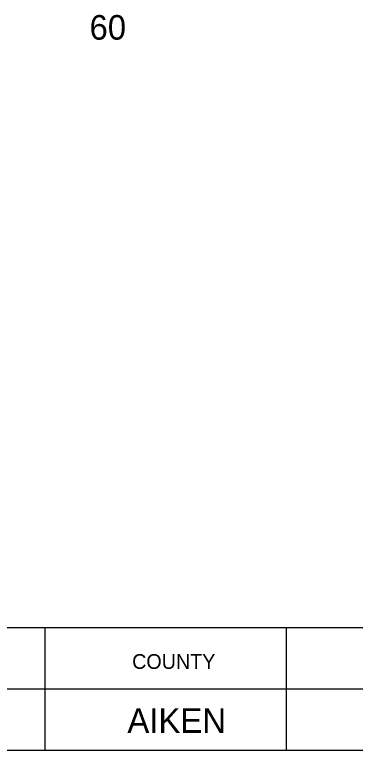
# Model space of a CAD drawing. Extents: x 1000 to 1162, y 999 to 8520.
# Drawn here: x 1138.48 to 1145.41, y 7770.05 to 7785.01 of the extents above; entities that cross this region are included whole.
import ezdxf

# ---------------------------------------------------------------- set-up
doc = ezdxf.new("R2010")
doc.units = 0
for name, color, linetype in [('Level 20', 7, 'Continuous'), ('Level 3', 7, 'Continuous'), ('Level 56', 7, 'Continuous')]:
    doc.layers.add(name, color=color, linetype=linetype)

msp = doc.modelspace()

# ---------------------------------------------------------------- linework, layer by layer
at = {"layer": 'Level 3'}
for p, q in [((1133.055, 7772.546), (1161.555, 7772.546)), ((1133.055, 7772.546), (1161.555, 7772.546)), ((1133.055, 7772.546), (1161.555, 7772.546)), ((1133.055, 7772.546), (1161.555, 7772.546)), ((1133.055, 7772.546), (1161.555, 7772.546)), ((1133.055, 7772.546), (1161.555, 7772.546)), ((1133.055, 7772.546), (1161.555, 7772.546)), ((1133.055, 7772.546), (1161.555, 7772.546)), ((1133.055, 7772.546), (1161.555, 7772.546)), ((1133.055, 7772.546), (1161.555, 7772.546)), ((1133.055, 7772.546), (1161.555, 7772.546)), ((1133.055, 7772.546), (1161.555, 7772.546)), ((1133.055, 7772.546), (1161.555, 7772.546)), ((1133.055, 7772.546), (1161.555, 7772.546)), ((1133.055, 7772.546), (1161.555, 7772.546)), ((1133.055, 7772.546), (1161.555, 7772.546)), ((1133.055, 7772.546), (1161.555, 7772.546)), ((1133.055, 7772.546), (1161.555, 7772.546)), ((1133.055, 7772.546), (1161.555, 7772.546)), ((1133.055, 7772.546), (1161.555, 7772.546)), ((1133.055, 7772.546), (1161.555, 7772.546)), ((1133.055, 7772.546), (1161.555, 7772.546)), ((1133.055, 7772.546), (1161.555, 7772.546)), ((1133.055, 7772.546), (1161.555, 7772.546)), ((1133.055, 7772.546), (1161.555, 7772.546)), ((1133.055, 7772.546), (1161.555, 7772.546)), ((1133.055, 7772.546), (1161.555, 7772.546)), ((1133.055, 7772.546), (1161.555, 7772.546)), ((1133.055, 7772.546), (1161.555, 7772.546)), ((1133.055, 7772.546), (1161.555, 7772.546)), ((1133.055, 7772.546), (1161.555, 7772.546)), ((1133.055, 7772.546), (1161.555, 7772.546)), ((1133.055, 7772.546), (1161.555, 7772.546)), ((1133.055, 7772.546), (1161.555, 7772.546)), ((1133.055, 7772.546), (1161.555, 7772.546)), ((1133.055, 7772.546), (1161.555, 7772.546)), ((1133.055, 7772.546), (1161.555, 7772.546)), ((1133.055, 7772.546), (1161.555, 7772.546)), ((1133.055, 7772.546), (1161.555, 7772.546)), ((1133.055, 7772.546), (1161.555, 7772.546)), ((1133.055, 7772.546), (1161.555, 7772.546)), ((1133.055, 7772.546), (1161.555, 7772.546)), ((1133.055, 7772.546), (1161.555, 7772.546)), ((1133.055, 7772.546), (1161.555, 7772.546)), ((1133.055, 7772.546), (1161.555, 7772.546)), ((1133.055, 7772.546), (1161.555, 7772.546)), ((1133.055, 7772.546), (1161.555, 7772.546)), ((1133.055, 7772.546), (1161.555, 7772.546)), ((1133.055, 7772.546), (1161.555, 7772.546)), ((1133.055, 7772.546), (1161.555, 7772.546)), ((1133.055, 7772.546), (1161.555, 7772.546)), ((1133.055, 7772.546), (1161.555, 7772.546)), ((1133.055, 7772.546), (1161.555, 7772.546)), ((1133.055, 7772.546), (1161.555, 7772.546)), ((1133.055, 7772.546), (1161.555, 7772.546)), ((1133.055, 7772.546), (1161.555, 7772.546)), ((1133.055, 7772.546), (1161.555, 7772.546)), ((1139.087, 7772.546), (1139.087, 7770.046)), ((1139.087, 7772.546), (1139.087, 7770.046)), ((1139.087, 7772.546), (1139.087, 7770.046)), ((1139.087, 7772.546), (1139.087, 7770.046)), ((1139.087, 7772.546), (1139.087, 7770.046)), ((1139.087, 7772.546), (1139.087, 7770.046)), ((1139.087, 7772.546), (1139.087, 7770.046)), ((1139.087, 7772.546), (1139.087, 7770.046)), ((1139.087, 7772.546), (1139.087, 7770.046)), ((1139.087, 7772.546), (1139.087, 7770.046)), ((1139.087, 7772.546), (1139.087, 7770.046)), ((1139.087, 7772.546), (1139.087, 7770.046)), ((1139.087, 7772.546), (1139.087, 7770.046)), ((1139.087, 7772.546), (1139.087, 7770.046)), ((1139.087, 7772.546), (1139.087, 7770.046)), ((1139.087, 7772.546), (1139.087, 7770.046)), ((1139.087, 7772.546), (1139.087, 7770.046)), ((1139.087, 7772.546), (1139.087, 7770.046)), ((1139.087, 7772.546), (1139.087, 7770.046)), ((1139.087, 7772.546), (1139.087, 7770.046)), ((1139.087, 7772.546), (1139.087, 7770.046)), ((1139.087, 7772.546), (1139.087, 7770.046)), ((1139.087, 7772.546), (1139.087, 7770.046)), ((1139.087, 7772.546), (1139.087, 7770.046)), ((1139.087, 7772.546), (1139.087, 7770.046)), ((1139.087, 7772.546), (1139.087, 7770.046)), ((1139.087, 7772.546), (1139.087, 7770.046)), ((1139.087, 7772.546), (1139.087, 7770.046)), ((1139.087, 7772.546), (1139.087, 7770.046)), ((1139.087, 7772.546), (1139.087, 7770.046)), ((1139.087, 7772.546), (1139.087, 7770.046)), ((1139.087, 7772.546), (1139.087, 7770.046)), ((1139.087, 7772.546), (1139.087, 7770.046)), ((1139.087, 7772.546), (1139.087, 7770.046)), ((1139.087, 7772.546), (1139.087, 7770.046)), ((1139.087, 7772.546), (1139.087, 7770.046)), ((1139.087, 7772.546), (1139.087, 7770.046)), ((1139.087, 7772.546), (1139.087, 7770.046)), ((1139.087, 7772.546), (1139.087, 7770.046)), ((1139.087, 7772.546), (1139.087, 7770.046)), ((1139.087, 7772.546), (1139.087, 7770.046)), ((1139.087, 7772.546), (1139.087, 7770.046)), ((1139.087, 7772.546), (1139.087, 7770.046)), ((1139.087, 7772.546), (1139.087, 7770.046)), ((1139.087, 7772.546), (1139.087, 7770.046)), ((1139.087, 7772.546), (1139.087, 7770.046)), ((1139.087, 7772.546), (1139.087, 7770.046)), ((1139.087, 7772.546), (1139.087, 7770.046)), ((1139.087, 7772.546), (1139.087, 7770.046)), ((1139.087, 7772.546), (1139.087, 7770.046)), ((1139.087, 7772.546), (1139.087, 7770.046)), ((1139.087, 7772.546), (1139.087, 7770.046)), ((1139.087, 7772.546), (1139.087, 7770.046)), ((1139.087, 7772.546), (1139.087, 7770.046)), ((1139.087, 7772.546), (1139.087, 7770.046)), ((1139.087, 7772.546), (1139.087, 7770.046)), ((1139.087, 7772.546), (1139.087, 7770.046)), ((1144, 7772.546), (1144, 7770.046)), ((1144, 7772.546), (1144, 7770.046)), ((1144, 7772.546), (1144, 7770.046)), ((1144, 7772.546), (1144, 7770.046)), ((1144, 7772.546), (1144, 7770.046)), ((1144, 7772.546), (1144, 7770.046)), ((1144, 7772.546), (1144, 7770.046)), ((1144, 7772.546), (1144, 7770.046)), ((1144, 7772.546), (1144, 7770.046)), ((1144, 7772.546), (1144, 7770.046)), ((1144, 7772.546), (1144, 7770.046)), ((1144, 7772.546), (1144, 7770.046)), ((1144, 7772.546), (1144, 7770.046)), ((1144, 7772.546), (1144, 7770.046)), ((1144, 7772.546), (1144, 7770.046)), ((1144, 7772.546), (1144, 7770.046)), ((1144, 7772.546), (1144, 7770.046)), ((1144, 7772.546), (1144, 7770.046)), ((1144, 7772.546), (1144, 7770.046)), ((1144, 7772.546), (1144, 7770.046)), ((1144, 7772.546), (1144, 7770.046)), ((1144, 7772.546), (1144, 7770.046)), ((1144, 7772.546), (1144, 7770.046)), ((1144, 7772.546), (1144, 7770.046)), ((1144, 7772.546), (1144, 7770.046)), ((1144, 7772.546), (1144, 7770.046)), ((1144, 7772.546), (1144, 7770.046)), ((1144, 7772.546), (1144, 7770.046)), ((1144, 7772.546), (1144, 7770.046)), ((1144, 7772.546), (1144, 7770.046)), ((1144, 7772.546), (1144, 7770.046)), ((1144, 7772.546), (1144, 7770.046)), ((1144, 7772.546), (1144, 7770.046)), ((1144, 7772.546), (1144, 7770.046)), ((1144, 7772.546), (1144, 7770.046)), ((1144, 7772.546), (1144, 7770.046)), ((1144, 7772.546), (1144, 7770.046)), ((1144, 7772.546), (1144, 7770.046)), ((1144, 7772.546), (1144, 7770.046)), ((1144, 7772.546), (1144, 7770.046)), ((1144, 7772.546), (1144, 7770.046)), ((1144, 7772.546), (1144, 7770.046)), ((1144, 7772.546), (1144, 7770.046)), ((1144, 7772.546), (1144, 7770.046)), ((1144, 7772.546), (1144, 7770.046)), ((1144, 7772.546), (1144, 7770.046)), ((1144, 7772.546), (1144, 7770.046)), ((1144, 7772.546), (1144, 7770.046)), ((1144, 7772.546), (1144, 7770.046)), ((1144, 7772.546), (1144, 7770.046)), ((1144, 7772.546), (1144, 7770.046)), ((1144, 7772.546), (1144, 7770.046)), ((1144, 7772.546), (1144, 7770.046)), ((1144, 7772.546), (1144, 7770.046)), ((1144, 7772.546), (1144, 7770.046)), ((1144, 7772.546), (1144, 7770.046)), ((1144, 7772.546), (1144, 7770.046)), ((1133.055, 7771.296), (1161.555, 7771.296)), ((1133.055, 7771.296), (1161.555, 7771.296)), ((1133.055, 7771.296), (1161.555, 7771.296)), ((1133.055, 7771.296), (1161.555, 7771.296)), ((1133.055, 7771.296), (1161.555, 7771.296)), ((1133.055, 7771.296), (1161.555, 7771.296)), ((1133.055, 7771.296), (1161.555, 7771.296)), ((1133.055, 7771.296), (1161.555, 7771.296)), ((1133.055, 7771.296), (1161.555, 7771.296)), ((1133.055, 7771.296), (1161.555, 7771.296)), ((1133.055, 7771.296), (1161.555, 7771.296)), ((1133.055, 7771.296), (1161.555, 7771.296)), ((1133.055, 7771.296), (1161.555, 7771.296)), ((1133.055, 7771.296), (1161.555, 7771.296)), ((1133.055, 7771.296), (1161.555, 7771.296)), ((1133.055, 7771.296), (1161.555, 7771.296)), ((1133.055, 7771.296), (1161.555, 7771.296)), ((1133.055, 7771.296), (1161.555, 7771.296)), ((1133.055, 7771.296), (1161.555, 7771.296)), ((1133.055, 7771.296), (1161.555, 7771.296)), ((1133.055, 7771.296), (1161.555, 7771.296)), ((1133.055, 7771.296), (1161.555, 7771.296)), ((1133.055, 7771.296), (1161.555, 7771.296)), ((1133.055, 7771.296), (1161.555, 7771.296)), ((1133.055, 7771.296), (1161.555, 7771.296)), ((1133.055, 7771.296), (1161.555, 7771.296)), ((1133.055, 7771.296), (1161.555, 7771.296)), ((1133.055, 7771.296), (1161.555, 7771.296)), ((1133.055, 7771.296), (1161.555, 7771.296)), ((1133.055, 7771.296), (1161.555, 7771.296)), ((1133.055, 7771.296), (1161.555, 7771.296)), ((1133.055, 7771.296), (1161.555, 7771.296)), ((1133.055, 7771.296), (1161.555, 7771.296)), ((1133.055, 7771.296), (1161.555, 7771.296)), ((1133.055, 7771.296), (1161.555, 7771.296)), ((1133.055, 7771.296), (1161.555, 7771.296)), ((1133.055, 7771.296), (1161.555, 7771.296)), ((1133.055, 7771.296), (1161.555, 7771.296)), ((1133.055, 7771.296), (1161.555, 7771.296)), ((1133.055, 7771.296), (1161.555, 7771.296)), ((1133.055, 7771.296), (1161.555, 7771.296)), ((1133.055, 7771.296), (1161.555, 7771.296)), ((1133.055, 7771.296), (1161.555, 7771.296)), ((1133.055, 7771.296), (1161.555, 7771.296)), ((1133.055, 7771.296), (1161.555, 7771.296)), ((1133.055, 7771.296), (1161.555, 7771.296)), ((1133.055, 7771.296), (1161.555, 7771.296)), ((1133.055, 7771.296), (1161.555, 7771.296)), ((1133.055, 7771.296), (1161.555, 7771.296)), ((1133.055, 7771.296), (1161.555, 7771.296)), ((1133.055, 7771.296), (1161.555, 7771.296)), ((1133.055, 7771.296), (1161.555, 7771.296)), ((1133.055, 7771.296), (1161.555, 7771.296)), ((1133.055, 7771.296), (1161.555, 7771.296)), ((1133.055, 7771.296), (1161.555, 7771.296)), ((1133.055, 7771.296), (1161.555, 7771.296)), ((1133.055, 7771.296), (1161.555, 7771.296)), ((1133.055, 7770.046), (1161.555, 7770.046)), ((1133.055, 7770.046), (1161.555, 7770.046)), ((1133.055, 7770.046), (1161.555, 7770.046)), ((1133.055, 7770.046), (1161.555, 7770.046)), ((1133.055, 7770.046), (1161.555, 7770.046)), ((1133.055, 7770.046), (1161.555, 7770.046)), ((1133.055, 7770.046), (1161.555, 7770.046)), ((1133.055, 7770.046), (1161.555, 7770.046)), ((1133.055, 7770.046), (1161.555, 7770.046)), ((1133.055, 7770.046), (1161.555, 7770.046)), ((1133.055, 7770.046), (1161.555, 7770.046)), ((1133.055, 7770.046), (1161.555, 7770.046)), ((1133.055, 7770.046), (1161.555, 7770.046)), ((1133.055, 7770.046), (1161.555, 7770.046)), ((1133.055, 7770.046), (1161.555, 7770.046)), ((1133.055, 7770.046), (1161.555, 7770.046)), ((1133.055, 7770.046), (1161.555, 7770.046)), ((1133.055, 7770.046), (1161.555, 7770.046)), ((1133.055, 7770.046), (1161.555, 7770.046)), ((1133.055, 7770.046), (1161.555, 7770.046)), ((1133.055, 7770.046), (1161.555, 7770.046)), ((1133.055, 7770.046), (1161.555, 7770.046)), ((1133.055, 7770.046), (1161.555, 7770.046)), ((1133.055, 7770.046), (1161.555, 7770.046)), ((1133.055, 7770.046), (1161.555, 7770.046)), ((1133.055, 7770.046), (1161.555, 7770.046)), ((1133.055, 7770.046), (1161.555, 7770.046)), ((1133.055, 7770.046), (1161.555, 7770.046)), ((1133.055, 7770.046), (1161.555, 7770.046)), ((1133.055, 7770.046), (1161.555, 7770.046)), ((1133.055, 7770.046), (1161.555, 7770.046)), ((1133.055, 7770.046), (1161.555, 7770.046)), ((1133.055, 7770.046), (1161.555, 7770.046)), ((1133.055, 7770.046), (1161.555, 7770.046)), ((1133.055, 7770.046), (1161.555, 7770.046)), ((1133.055, 7770.046), (1161.555, 7770.046)), ((1133.055, 7770.046), (1161.555, 7770.046)), ((1133.055, 7770.046), (1161.555, 7770.046)), ((1133.055, 7770.046), (1161.555, 7770.046)), ((1133.055, 7770.046), (1161.555, 7770.046)), ((1133.055, 7770.046), (1161.555, 7770.046)), ((1133.055, 7770.046), (1161.555, 7770.046)), ((1133.055, 7770.046), (1161.555, 7770.046)), ((1133.055, 7770.046), (1161.555, 7770.046)), ((1133.055, 7770.046), (1161.555, 7770.046)), ((1133.055, 7770.046), (1161.555, 7770.046)), ((1133.055, 7770.046), (1161.555, 7770.046)), ((1133.055, 7770.046), (1161.555, 7770.046)), ((1133.055, 7770.046), (1161.555, 7770.046)), ((1133.055, 7770.046), (1161.555, 7770.046)), ((1133.055, 7770.046), (1161.555, 7770.046)), ((1133.055, 7770.046), (1161.555, 7770.046)), ((1133.055, 7770.046), (1161.555, 7770.046)), ((1133.055, 7770.046), (1161.555, 7770.046)), ((1133.055, 7770.046), (1161.555, 7770.046)), ((1133.055, 7770.046), (1161.555, 7770.046)), ((1133.055, 7770.046), (1161.555, 7770.046))]:
    msp.add_line(p, q, dxfattribs=at)

# ---------------------------------------------------------------- texts
at = {"layer": 'Level 20'}
msp.add_text('AIKEN', height=0.5, dxfattribs=at).set_placement((1140.771, 7770.4))
at = {"layer": 'Level 3'}
msp.add_text('COUNTY', height=0.3, dxfattribs=at).set_placement((1140.867, 7771.702))
msp.add_text('COUNTY', height=0.3, dxfattribs=at).set_placement((1140.867, 7771.702))
msp.add_text('COUNTY', height=0.3, dxfattribs=at).set_placement((1140.867, 7771.702))
msp.add_text('COUNTY', height=0.3, dxfattribs=at).set_placement((1140.867, 7771.702))
msp.add_text('COUNTY', height=0.3, dxfattribs=at).set_placement((1140.867, 7771.702))
msp.add_text('COUNTY', height=0.3, dxfattribs=at).set_placement((1140.867, 7771.702))
msp.add_text('COUNTY', height=0.3, dxfattribs=at).set_placement((1140.867, 7771.702))
msp.add_text('COUNTY', height=0.3, dxfattribs=at).set_placement((1140.867, 7771.702))
msp.add_text('COUNTY', height=0.3, dxfattribs=at).set_placement((1140.867, 7771.702))
msp.add_text('COUNTY', height=0.3, dxfattribs=at).set_placement((1140.867, 7771.702))
msp.add_text('COUNTY', height=0.3, dxfattribs=at).set_placement((1140.867, 7771.702))
msp.add_text('COUNTY', height=0.3, dxfattribs=at).set_placement((1140.867, 7771.702))
msp.add_text('COUNTY', height=0.3, dxfattribs=at).set_placement((1140.867, 7771.702))
msp.add_text('COUNTY', height=0.3, dxfattribs=at).set_placement((1140.867, 7771.702))
msp.add_text('COUNTY', height=0.3, dxfattribs=at).set_placement((1140.867, 7771.702))
msp.add_text('COUNTY', height=0.3, dxfattribs=at).set_placement((1140.867, 7771.702))
msp.add_text('COUNTY', height=0.3, dxfattribs=at).set_placement((1140.867, 7771.702))
msp.add_text('COUNTY', height=0.3, dxfattribs=at).set_placement((1140.867, 7771.702))
msp.add_text('COUNTY', height=0.3, dxfattribs=at).set_placement((1140.867, 7771.702))
msp.add_text('COUNTY', height=0.3, dxfattribs=at).set_placement((1140.867, 7771.702))
msp.add_text('COUNTY', height=0.3, dxfattribs=at).set_placement((1140.867, 7771.702))
msp.add_text('COUNTY', height=0.3, dxfattribs=at).set_placement((1140.867, 7771.702))
msp.add_text('COUNTY', height=0.3, dxfattribs=at).set_placement((1140.867, 7771.702))
msp.add_text('COUNTY', height=0.3, dxfattribs=at).set_placement((1140.867, 7771.702))
msp.add_text('COUNTY', height=0.3, dxfattribs=at).set_placement((1140.867, 7771.702))
msp.add_text('COUNTY', height=0.3, dxfattribs=at).set_placement((1140.867, 7771.702))
msp.add_text('COUNTY', height=0.3, dxfattribs=at).set_placement((1140.867, 7771.702))
msp.add_text('COUNTY', height=0.3, dxfattribs=at).set_placement((1140.867, 7771.702))
msp.add_text('COUNTY', height=0.3, dxfattribs=at).set_placement((1140.867, 7771.702))
msp.add_text('COUNTY', height=0.3, dxfattribs=at).set_placement((1140.867, 7771.702))
msp.add_text('COUNTY', height=0.3, dxfattribs=at).set_placement((1140.867, 7771.702))
msp.add_text('COUNTY', height=0.3, dxfattribs=at).set_placement((1140.867, 7771.702))
msp.add_text('COUNTY', height=0.3, dxfattribs=at).set_placement((1140.867, 7771.702))
msp.add_text('COUNTY', height=0.3, dxfattribs=at).set_placement((1140.867, 7771.702))
msp.add_text('COUNTY', height=0.3, dxfattribs=at).set_placement((1140.867, 7771.702))
msp.add_text('COUNTY', height=0.3, dxfattribs=at).set_placement((1140.867, 7771.702))
msp.add_text('COUNTY', height=0.3, dxfattribs=at).set_placement((1140.867, 7771.702))
msp.add_text('COUNTY', height=0.3, dxfattribs=at).set_placement((1140.867, 7771.702))
msp.add_text('COUNTY', height=0.3, dxfattribs=at).set_placement((1140.867, 7771.702))
msp.add_text('COUNTY', height=0.3, dxfattribs=at).set_placement((1140.867, 7771.702))
msp.add_text('COUNTY', height=0.3, dxfattribs=at).set_placement((1140.867, 7771.702))
msp.add_text('COUNTY', height=0.3, dxfattribs=at).set_placement((1140.867, 7771.702))
msp.add_text('COUNTY', height=0.3, dxfattribs=at).set_placement((1140.867, 7771.702))
msp.add_text('COUNTY', height=0.3, dxfattribs=at).set_placement((1140.867, 7771.702))
msp.add_text('COUNTY', height=0.3, dxfattribs=at).set_placement((1140.867, 7771.702))
msp.add_text('COUNTY', height=0.3, dxfattribs=at).set_placement((1140.867, 7771.702))
msp.add_text('COUNTY', height=0.3, dxfattribs=at).set_placement((1140.867, 7771.702))
msp.add_text('COUNTY', height=0.3, dxfattribs=at).set_placement((1140.867, 7771.702))
msp.add_text('COUNTY', height=0.3, dxfattribs=at).set_placement((1140.867, 7771.702))
msp.add_text('COUNTY', height=0.3, dxfattribs=at).set_placement((1140.867, 7771.702))
msp.add_text('COUNTY', height=0.3, dxfattribs=at).set_placement((1140.867, 7771.702))
msp.add_text('COUNTY', height=0.3, dxfattribs=at).set_placement((1140.867, 7771.702))
msp.add_text('COUNTY', height=0.3, dxfattribs=at).set_placement((1140.867, 7771.702))
msp.add_text('COUNTY', height=0.3, dxfattribs=at).set_placement((1140.867, 7771.702))
msp.add_text('COUNTY', height=0.3, dxfattribs=at).set_placement((1140.867, 7771.702))
msp.add_text('COUNTY', height=0.3, dxfattribs=at).set_placement((1140.867, 7771.702))
msp.add_text('COUNTY', height=0.3, dxfattribs=at).set_placement((1140.867, 7771.702))
at = {"layer": 'Level 56'}
msp.add_text('60', height=0.5, dxfattribs=at).set_placement((1140, 7784.5))

doc.saveas('drawing.dxf')
